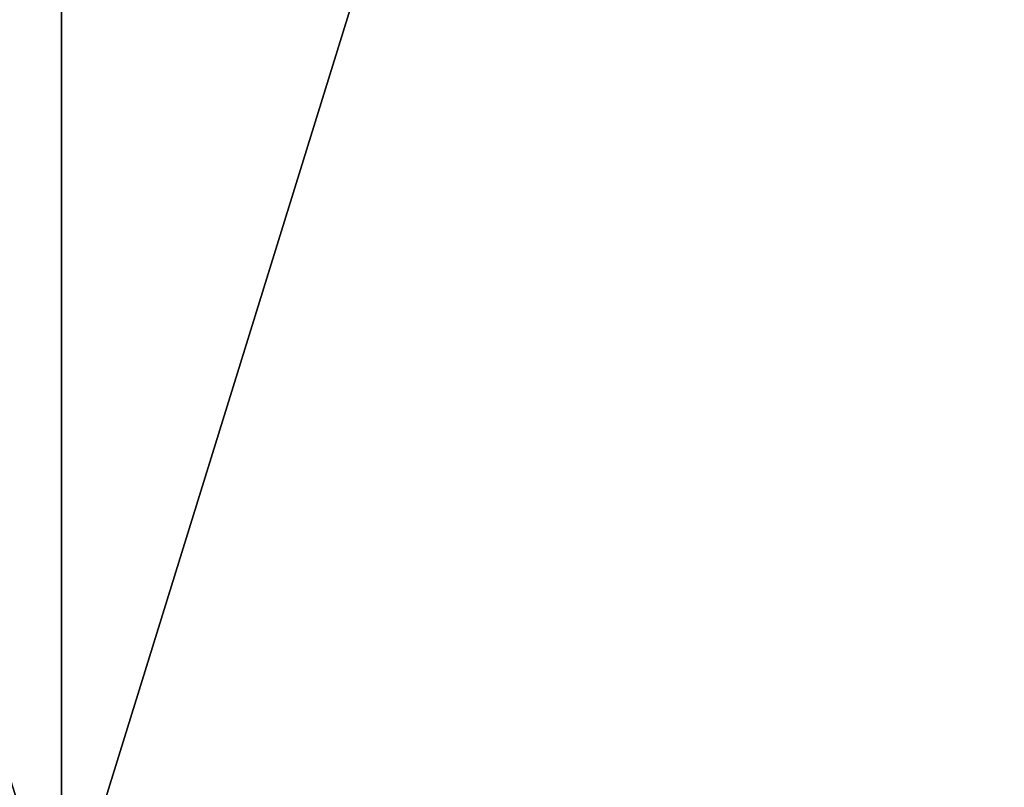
# Model space of a CAD drawing. Header units: millimetres. Extents: x -125 to 1250, y 4 to 1899.
# Tile 423 of 656: x 73.99 to 76.08, y 5.62 to 7.25. Entities that reach past the tile are written whole.
import ezdxf

# ---------------------------------------------------------------- set-up
doc = ezdxf.new("R2010")
doc.units = ezdxf.units.MM
doc.header["$LTSCALE"] = 3.583593
doc.layers.add('22', color=7, linetype='CONTINUOUS')
doc.layers.add('23', color=7, linetype='CONTINUOUS')

msp = doc.modelspace()

# ---------------------------------------------------------------- linework, layer by layer
at = {"layer": '22', "color": 7, "linetype": 'CONTINUOUS'}
for points in [[(71.0081, 15, -102.873), (74.0828, 15, -100.6814), (71.0081, 5.3, -102.873), (71.0081, 15, -102.873)], [(71.0081, 5.3, -102.873), (74.0828, 15, -100.6814), (74.0828, 5.3, -100.6814), (71.0081, 5.3, -102.873)], [(74.0828, 15, -100.6814), (77.0899, 15, -98.3979), (74.0828, 5.3, -100.6814), (74.0828, 15, -100.6814)], [(74.0828, 5.3, -100.6814), (77.0899, 15, -98.3979), (77.0899, 5.3, -98.3979), (74.0828, 5.3, -100.6814)]]:
    msp.add_3dface(points, dxfattribs=at)
at = {"layer": '23', "color": 7, "linetype": 'CONTINUOUS'}
for points in [[(74.0828, 15, 100.6814), (71.0081, 15, 102.873), (74.0828, 5.3, 100.6814), (74.0828, 15, 100.6814)], [(74.0828, 5.3, 100.6814), (71.0081, 15, 102.873), (71.0081, 5.3, 102.873), (74.0828, 5.3, 100.6814)], [(77.0899, 15, 98.3979), (74.0828, 15, 100.6814), (77.0899, 5.3, 98.3979), (77.0899, 15, 98.3979)], [(77.0899, 5.3, 98.3979), (74.0828, 15, 100.6814), (74.0828, 5.3, 100.6814), (77.0899, 5.3, 98.3979)]]:
    msp.add_3dface(points, dxfattribs=at)

doc.saveas('drawing.dxf')
